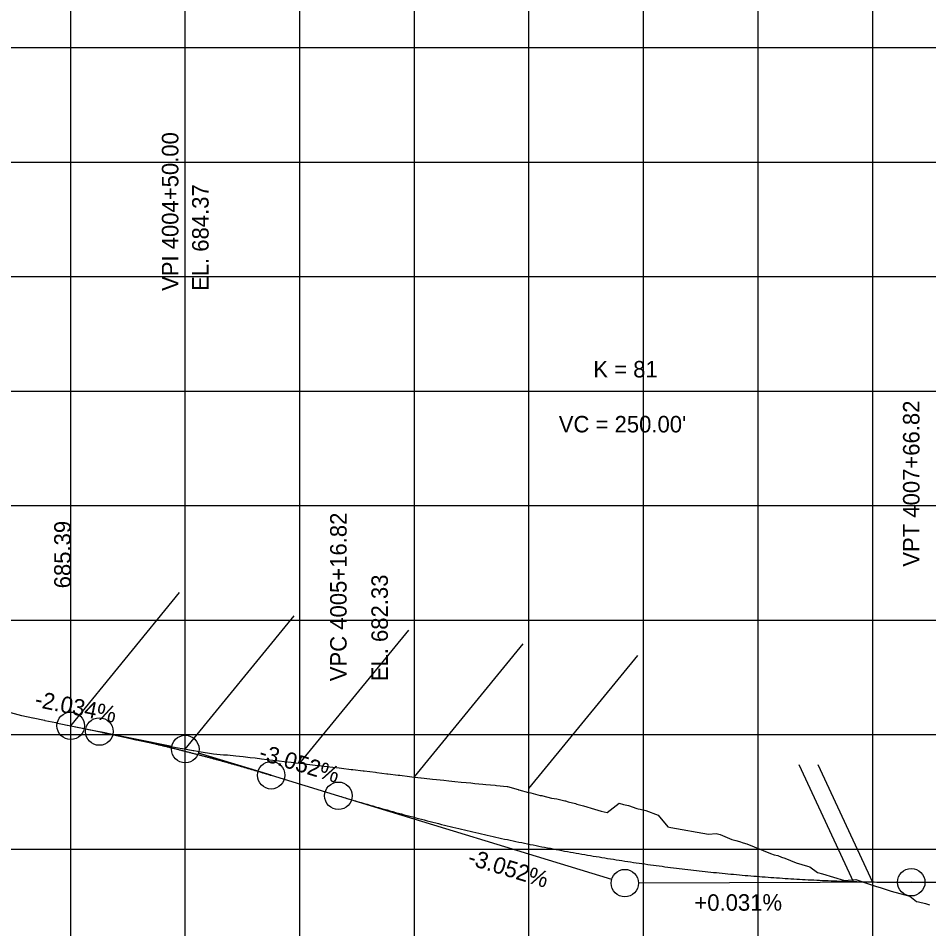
# Model space of a CAD drawing. Extents: x -7164 to 2214450, y -19642 to 253469.
# Drawn here: x 377.1 to 774.5, y 6265.2 to 6662.8 of the extents above; entities that cross this region are included whole.
import ezdxf

# ---------------------------------------------------------------- set-up
doc = ezdxf.new("R2010")
doc.units = 0
for name, color, linetype in [('DESIGN - PROFILE - Proposed', 7, 'Continuous'), ('DESIGN - PROFILE - Proposed Curve Text', 7, 'Continuous'), ('DESIGN - PROFILE - Proposed Text', 7, 'Continuous'), ('DESIGN - SCRATCH - User 1', 7, 'Continuous'), ('DESIGN - SHEET - Light Grid', 7, 'Continuous'), ('SURVEY - PROFILE - Ground Line with Text', 7, 'Continuous')]:
    doc.layers.add(name, color=color, linetype=linetype)

msp = doc.modelspace()

# ---------------------------------------------------------------- linework, layer by layer
at = {"layer": 'DESIGN - PROFILE - Proposed'}
for p, q in [((400, 6353.89), (412.5, 6351.35)), ((400, 6353.89), (412.5, 6351.35)), ((487.5, 6332.27), (516.82, 6323.33)), ((487.5, 6332.27), (516.82, 6323.33)), ((766.82, 6285.57), (800, 6285.67)), ((766.82, 6285.57), (800, 6285.67))]:
    msp.add_line(p, q, dxfattribs=at)
for points in [[(412.5, 6351.35), (414, 6351.04), (415.5, 6350.73), (417, 6350.42), (418.5, 6350.1), (420, 6349.78), (421.5, 6349.46), (423, 6349.13), (424.5, 6348.81), (426, 6348.48), (427.5, 6348.14), (429, 6347.8), (430.5, 6347.46), (432, 6347.12), (433.5, 6346.77), (435, 6346.42), (436.5, 6346.07), (438, 6345.72), (439.5, 6345.36), (441, 6345), (442.5, 6344.63), (444, 6344.26), (445.5, 6343.89), (447, 6343.52), (448.5, 6343.14), (450, 6342.76), (451.5, 6342.38), (453, 6341.99), (454.5, 6341.6), (456, 6341.21), (457.5, 6340.82), (459, 6340.42), (460.5, 6340.02), (462, 6339.61), (463.5, 6339.21), (465, 6338.8), (466.5, 6338.38), (468, 6337.97), (469.5, 6337.55), (471, 6337.12), (472.5, 6336.7), (474, 6336.27), (475.5, 6335.84), (477, 6335.4), (478.5, 6334.96), (480, 6334.52), (481.5, 6334.08), (483, 6333.63), (484.5, 6333.18), (486, 6332.73), (487.5, 6332.27)], [(412.5, 6351.35), (414, 6351.04), (415.5, 6350.73), (417, 6350.42), (418.5, 6350.1), (420, 6349.78), (421.5, 6349.46), (423, 6349.13), (424.5, 6348.81), (426, 6348.48), (427.5, 6348.14), (429, 6347.8), (430.5, 6347.46), (432, 6347.12), (433.5, 6346.77), (435, 6346.42), (436.5, 6346.07), (438, 6345.72), (439.5, 6345.36), (441, 6345), (442.5, 6344.63), (444, 6344.26), (445.5, 6343.89), (447, 6343.52), (448.5, 6343.14), (450, 6342.76), (451.5, 6342.38), (453, 6341.99), (454.5, 6341.6), (456, 6341.21), (457.5, 6340.82), (459, 6340.42), (460.5, 6340.02), (462, 6339.61), (463.5, 6339.21), (465, 6338.8), (466.5, 6338.38), (468, 6337.97), (469.5, 6337.55), (471, 6337.12), (472.5, 6336.7), (474, 6336.27), (475.5, 6335.84), (477, 6335.4), (478.5, 6334.96), (480, 6334.52), (481.5, 6334.08), (483, 6333.63), (484.5, 6333.18), (486, 6332.73), (487.5, 6332.27)], [(516.82, 6323.33), (521.82, 6321.81), (526.82, 6320.33), (531.82, 6318.89), (536.82, 6317.47), (541.82, 6316.08), (546.82, 6314.72), (551.82, 6313.4), (556.82, 6312.1), (561.82, 6310.84), (566.82, 6309.61), (571.82, 6308.41), (576.82, 6307.23), (581.82, 6306.09), (586.82, 6304.98), (591.82, 6303.91), (596.82, 6302.86), (601.82, 6301.84), (606.82, 6300.85), (611.82, 6299.9), (616.82, 6298.97), (621.82, 6298.08), (626.82, 6297.22), (631.82, 6296.38), (636.82, 6295.58), (641.82, 6294.81), (646.82, 6294.07), (651.82, 6293.36), (656.82, 6292.69), (661.82, 6292.04), (666.82, 6291.42), (671.82, 6290.84), (676.82, 6290.28), (681.82, 6289.76), (686.82, 6289.26), (691.82, 6288.8), (696.82, 6288.37), (701.82, 6287.97), (706.82, 6287.6), (711.82, 6287.26), (716.82, 6286.95), (721.82, 6286.68), (726.82, 6286.43), (731.82, 6286.21), (736.82, 6286.03), (741.82, 6285.87), (746.82, 6285.75), (751.82, 6285.66), (756.82, 6285.6), (761.82, 6285.57), (766.82, 6285.57)], [(516.82, 6323.33), (521.82, 6321.81), (526.82, 6320.33), (531.82, 6318.89), (536.82, 6317.47), (541.82, 6316.08), (546.82, 6314.72), (551.82, 6313.4), (556.82, 6312.1), (561.82, 6310.84), (566.82, 6309.61), (571.82, 6308.41), (576.82, 6307.23), (581.82, 6306.09), (586.82, 6304.98), (591.82, 6303.91), (596.82, 6302.86), (601.82, 6301.84), (606.82, 6300.85), (611.82, 6299.9), (616.82, 6298.97), (621.82, 6298.08), (626.82, 6297.22), (631.82, 6296.38), (636.82, 6295.58), (641.82, 6294.81), (646.82, 6294.07), (651.82, 6293.36), (656.82, 6292.69), (661.82, 6292.04), (666.82, 6291.42), (671.82, 6290.84), (676.82, 6290.28), (681.82, 6289.76), (686.82, 6289.26), (691.82, 6288.8), (696.82, 6288.37), (701.82, 6287.97), (706.82, 6287.6), (711.82, 6287.26), (716.82, 6286.95), (721.82, 6286.68), (726.82, 6286.43), (731.82, 6286.21), (736.82, 6286.03), (741.82, 6285.87), (746.82, 6285.75), (751.82, 6285.66), (756.82, 6285.6), (761.82, 6285.57), (766.82, 6285.57)]]:
    msp.add_spline(points, degree=3, dxfattribs=at)
at = {"layer": 'DESIGN - PROFILE - Proposed Text'}
for p, q in [((412.5, 6351.35), (444.12, 6344.91)), ((412.5, 6351.35), (444.12, 6344.91)), ((487.5, 6332.27), (455.74, 6341.97)), ((487.5, 6332.27), (455.74, 6341.97)), ((516.82, 6323.33), (636.08, 6286.93)), ((516.82, 6323.33), (636.08, 6286.93)), ((766.82, 6285.57), (647.82, 6285.2)), ((766.82, 6285.57), (647.82, 6285.2))]:
    msp.add_line(p, q, dxfattribs=at)
for centre in [(400, 6353.89), (400, 6353.89), (412.5, 6351.35), (412.5, 6351.35), (450, 6343.72), (450, 6343.72), (487.5, 6332.27), (487.5, 6332.27), (516.82, 6323.33), (516.82, 6323.33), (641.82, 6285.18), (641.82, 6285.18), (766.82, 6285.57), (766.82, 6285.57)]:
    msp.add_circle(centre, 6, dxfattribs=at)
at = {"layer": 'DESIGN - SCRATCH - User 1'}
for p, q in [((400, 6353.89), (447.53, 6412.06)), ((400, 6353.89), (447.53, 6412.06)), ((450, 6343.72), (497.53, 6401.89)), ((450, 6343.72), (497.53, 6401.89)), ((500, 6337.52), (547.53, 6395.69)), ((500, 6337.52), (547.53, 6395.69)), ((550, 6331.52), (597.53, 6389.69)), ((550, 6331.52), (597.53, 6389.69)), ((600, 6326.46), (647.53, 6384.62)), ((600, 6326.46), (647.53, 6384.62)), ((741.82, 6285.49), (717.95, 6336.86)), ((741.82, 6285.49), (717.95, 6336.86)), ((750, 6285.52), (726.13, 6336.89)), ((750, 6285.52), (726.13, 6336.89))]:
    msp.add_line(p, q, dxfattribs=at)
msp.add_lwpolyline([(0, 6000), (400, 6000), (400, 7000)], dxfattribs=at)
msp.add_lwpolyline([(0, 6000), (400, 6000), (400, 7000)], dxfattribs=at)
at = {"layer": 'DESIGN - SHEET - Light Grid'}
for p, q in [((400, 6000), (400, 7000)), ((400, 6000), (400, 7000)), ((450, 6000), (450, 7000)), ((450, 6000), (450, 7000)), ((500, 6000), (500, 7000)), ((500, 6000), (500, 7000)), ((550, 6000), (550, 7000)), ((550, 6000), (550, 7000)), ((600, 6000), (600, 7000)), ((600, 6000), (600, 7000)), ((650, 6000), (650, 7000)), ((650, 6000), (650, 7000)), ((700, 6000), (700, 7000)), ((700, 6000), (700, 7000)), ((750, 6000), (750, 7000)), ((750, 6000), (750, 7000)), ((0, 6650), (2700, 6650)), ((0, 6650), (2700, 6650)), ((0, 6600), (2700, 6600)), ((0, 6600), (2700, 6600)), ((0, 6550), (2700, 6550)), ((0, 6550), (2700, 6550)), ((0, 6500), (2700, 6500)), ((0, 6500), (2700, 6500)), ((0, 6450), (2700, 6450)), ((0, 6450), (2700, 6450)), ((0, 6400), (2700, 6400)), ((0, 6400), (2700, 6400)), ((0, 6350), (2700, 6350)), ((0, 6350), (2700, 6350)), ((0, 6300), (2700, 6300)), ((0, 6300), (2700, 6300))]:
    msp.add_line(p, q, dxfattribs=at)
at = {"layer": 'SURVEY - PROFILE - Ground Line with Text'}
for points in [[(373.68, 6359.63), (378.54, 6358.37), (378.68, 6358.34), (383.54, 6357.33), (383.68, 6357.29), (388.54, 6356.29), (388.68, 6356.25), (393.54, 6355.24), (393.68, 6355.21), (398.53, 6354.2), (398.67, 6354.16), (400, 6353.89), (403.53, 6353.15), (403.67, 6353.12), (408.53, 6352.1), (408.67, 6352.06), (413.52, 6351.04), (413.68, 6351)], [(373.68, 6359.63), (378.54, 6358.37), (378.68, 6358.34), (383.54, 6357.33), (383.68, 6357.29), (388.54, 6356.29), (388.68, 6356.25), (393.54, 6355.24), (393.68, 6355.21), (398.53, 6354.2), (398.67, 6354.16), (400, 6353.89), (403.53, 6353.15), (403.67, 6353.12), (408.53, 6352.1), (408.67, 6352.06), (413.52, 6351.04), (413.68, 6351)], [(413.68, 6351), (418.52, 6349.97), (418.68, 6349.92), (423.51, 6348.89), (423.69, 6348.84), (428.5, 6347.81), (428.7, 6347.78), (433.49, 6346.75), (433.71, 6346.71), (438.48, 6345.68), (438.73, 6345.64), (443.48, 6344.83), (443.75, 6344.79), (448.47, 6343.98), (448.77, 6343.93), (453.46, 6343.12), (453.8, 6343.06), (456.89, 6342.54), (461.51, 6341.74), (462.36, 6341.7), (466.67, 6341.21), (467.91, 6341.19), (468.46, 6341.19), (472, 6340.79), (475.26, 6340.43), (478.27, 6340.09), (480.46, 6339.83), (483.25, 6339.51), (485.68, 6339.22), (488.23, 6338.93), (490.87, 6338.6), (490.91, 6338.6), (493.21, 6338.33), (496.15, 6337.98), (498.19, 6337.74), (501.4, 6337.35), (503.17, 6337.15), (506.64, 6336.73), (508.15, 6336.55), (511.88, 6336.11), (513.13, 6335.96), (517.12, 6335.48), (518.11, 6335.36), (522.36, 6334.85), (523.09, 6334.77), (527.66, 6334.23), (528.05, 6334.18), (532.97, 6333.6), (533.01, 6333.6), (533.55, 6333.54), (537.95, 6332.96), (538.36, 6332.91), (542.93, 6332.38), (543.61, 6332.29), (547.91, 6331.78), (548.88, 6331.65), (552.87, 6331.18), (552.88, 6331.18), (554.19, 6331), (557.83, 6330.61), (559.58, 6330.44), (562.77, 6330.09), (564.99, 6329.88), (567.7, 6329.59), (570.43, 6329.33), (572.62, 6329.1), (574.66, 6328.9), (576.37, 6328.72), (579.93, 6328.38), (581.11, 6328.26), (585.21, 6327.88), (585.83, 6327.82), (590.51, 6327.38), (590.54, 6327.38), (590.55, 6327.37), (590.69, 6327.36), (595.34, 6326.01), (595.42, 6325.97), (595.47, 6325.97), (595.58, 6325.95), (599.82, 6324.73), (600.79, 6324.59), (600.83, 6324.58), (600.86, 6324.58), (604.85, 6323.49), (605.68, 6323.37), (606.08, 6323.31), (609.77, 6322.34), (612.17, 6322.01), (615.71, 6321.13), (615.91, 6321.11), (617.08, 6320.73), (617.1, 6320.73), (620.34, 6319.89), (620.63, 6319.8), (620.9, 6319.71), (623.79, 6318.96), (628.6, 6317.42), (631.49, 6316.65), (634.07, 6315.96), (639.39, 6320.03)], [(413.68, 6351), (418.52, 6349.97), (418.68, 6349.92), (423.51, 6348.89), (423.69, 6348.84), (428.5, 6347.81), (428.7, 6347.78), (433.49, 6346.75), (433.71, 6346.71), (438.48, 6345.68), (438.73, 6345.64), (443.48, 6344.83), (443.75, 6344.79), (448.47, 6343.98), (448.77, 6343.93), (453.46, 6343.12), (453.8, 6343.06), (456.89, 6342.54), (461.51, 6341.74), (462.36, 6341.7), (466.67, 6341.21), (467.91, 6341.19), (468.46, 6341.19), (472, 6340.79), (475.26, 6340.43), (478.27, 6340.09), (480.46, 6339.83), (483.25, 6339.51), (485.68, 6339.22), (488.23, 6338.93), (490.87, 6338.6), (490.91, 6338.6), (493.21, 6338.33), (496.15, 6337.98), (498.19, 6337.74), (501.4, 6337.35), (503.17, 6337.15), (506.64, 6336.73), (508.15, 6336.55), (511.88, 6336.11), (513.13, 6335.96), (517.12, 6335.48), (518.11, 6335.36), (522.36, 6334.85), (523.09, 6334.77), (527.66, 6334.23), (528.05, 6334.18), (532.97, 6333.6), (533.01, 6333.6), (533.55, 6333.54), (537.95, 6332.96), (538.36, 6332.91), (542.93, 6332.38), (543.61, 6332.29), (547.91, 6331.78), (548.88, 6331.65), (552.87, 6331.18), (552.88, 6331.18), (554.19, 6331), (557.83, 6330.61), (559.58, 6330.44), (562.77, 6330.09), (564.99, 6329.88), (567.7, 6329.59), (570.43, 6329.33), (572.62, 6329.1), (574.66, 6328.9), (576.37, 6328.72), (579.93, 6328.38), (581.11, 6328.26), (585.21, 6327.88), (585.83, 6327.82), (590.51, 6327.38), (590.54, 6327.38), (590.55, 6327.37), (590.69, 6327.36), (595.34, 6326.01), (595.42, 6325.97), (595.47, 6325.97), (595.58, 6325.95), (599.82, 6324.73), (600.79, 6324.59), (600.83, 6324.58), (600.86, 6324.58), (604.85, 6323.49), (605.68, 6323.37), (606.08, 6323.31), (609.77, 6322.34), (612.17, 6322.01), (615.71, 6321.13), (615.91, 6321.11), (617.08, 6320.73), (617.1, 6320.73), (620.34, 6319.89), (620.63, 6319.8), (620.9, 6319.71), (623.79, 6318.96), (628.6, 6317.42), (631.49, 6316.65), (634.07, 6315.96), (639.39, 6320.03)], [(639.39, 6320.03), (641.28, 6319.57), (643.36, 6319.06), (647.03, 6317.79), (647.6, 6317.65), (648.57, 6317.42), (650.93, 6316.85), (656.43, 6314.87), (660.66, 6309.78), (661.86, 6309.5), (678.28, 6306.49), (681.68, 6306.83), (683.47, 6306.35), (688.48, 6304.3), (690.25, 6303.81), (691.9, 6303.36), (693.47, 6302.72), (695.03, 6302.29), (705.37, 6298.05), (707.01, 6297.58), (708.55, 6297.22), (710.25, 6296.48), (711.72, 6296.14), (716.55, 6294.02), (721.51, 6292.55), (722.62, 6292.28), (725.92, 6289.77), (728.06, 6289.23), (732.96, 6287.79), (737.64, 6286.29), (742.65, 6286.72), (748.61, 6284.72), (751.28, 6283.82), (753.7, 6283.14), (758.07, 6281.67), (766.18, 6279.55), (769.16, 6277.22), (769.93, 6277.02), (773.06, 6276.24), (773.94, 6275.98), (774.77, 6275.74)], [(639.39, 6320.03), (641.28, 6319.57), (643.36, 6319.06), (647.03, 6317.79), (647.6, 6317.65), (648.57, 6317.42), (650.93, 6316.85), (656.43, 6314.87), (660.66, 6309.78), (661.86, 6309.5), (678.28, 6306.49), (681.68, 6306.83), (683.47, 6306.35), (688.48, 6304.3), (690.25, 6303.81), (691.9, 6303.36), (693.47, 6302.72), (695.03, 6302.29), (705.37, 6298.05), (707.01, 6297.58), (708.55, 6297.22), (710.25, 6296.48), (711.72, 6296.14), (716.55, 6294.02), (721.51, 6292.55), (722.62, 6292.28), (725.92, 6289.77), (728.06, 6289.23), (732.96, 6287.79), (737.64, 6286.29), (742.65, 6286.72), (748.61, 6284.72), (751.28, 6283.82), (753.7, 6283.14), (758.07, 6281.67), (766.18, 6279.55), (769.16, 6277.22), (769.93, 6277.02), (773.06, 6276.24), (773.94, 6275.98), (774.77, 6275.74)]]:
    msp.add_lwpolyline(points, dxfattribs=at)

# ---------------------------------------------------------------- texts
at = {"layer": 'DESIGN - PROFILE - Proposed Curve Text'}
for s, p in [('VPI 4004+50.00', (447, 6543.72)), ('VPI 4004+50.00', (447, 6543.72)), ('EL. 684.37', (460.2, 6543.72)), ('EL. 684.37', (460.2, 6543.72)), ('685.39', (400, 6413.89)), ('685.39', (400, 6413.89))]:
    msp.add_text(s, height=7.2, rotation=90, dxfattribs=at).set_placement(p)
for s, p in [('K = 81', (628.07, 6505.96)), ('K = 81', (628.07, 6505.96)), ("VC = 250.00'", (613, 6481.96)), ("VC = 250.00'", (613, 6481.96))]:
    msp.add_text(s, height=7.2, dxfattribs=at).set_placement(p)
at = {"layer": 'DESIGN - PROFILE - Proposed Text'}
for s, rotation, p in [('VPT 4007+66.82 ', 90, (770.42, 6423.33)), ('VPT 4007+66.82 ', 90, (770.42, 6423.33)), ('VPC 4005+16.82 ', 90, (520.42, 6373.33)), ('VPC 4005+16.82 ', 90, (520.42, 6373.33)), ('EL. 682.33', 90, (538.42, 6373.33)), ('EL. 682.33', 90, (538.42, 6373.33)), ('-2.034%', 348.5018, (383.96, 6362.25)), ('-2.034%', 348.5018, (383.96, 6362.25)), ('-3.052%', 343.029, (481.67, 6339.28)), ('-3.052%', 343.029, (481.67, 6339.28)), ('-3.052%', 343.029, (572.82, 6293.48)), ('-3.052%', 343.029, (572.82, 6293.48)), ('+0.031%', 0.1782, (672.18, 6273.07)), ('+0.031%', 0.1782, (672.18, 6273.07))]:
    msp.add_text(s, height=7.2, rotation=rotation, dxfattribs=at).set_placement(p)

doc.saveas('drawing.dxf')
